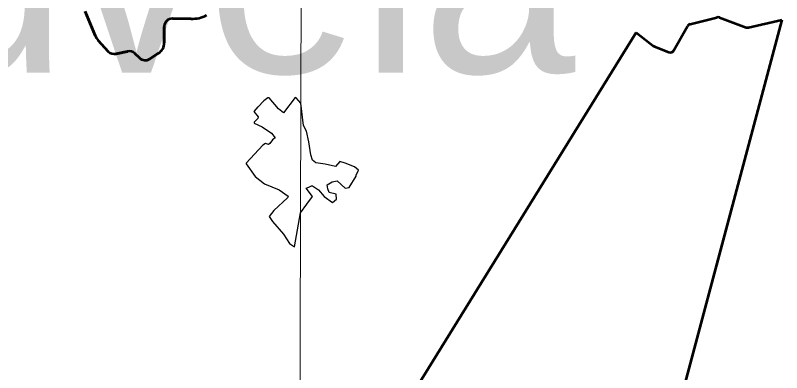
# Model space of a CAD drawing. Extents: x 553962 to 842807, y 8883888 to 9032388.
# Drawn here: x 802068 to 803921, y 9016993 to 9017856 of the extents above; entities that cross this region are included whole.
import ezdxf

# ---------------------------------------------------------------- set-up
doc = ezdxf.new("R2010")
doc.units = 0
doc.header["$LTSCALE"] = 20
for name, color, linetype, lineweight in [('1', 7, 'Continuous', 13), ('21', 7, 'Continuous', 25), ('28', 7, 'Continuous', 53), ('29', 7, 'Continuous', 53)]:
    doc.layers.add(name, color=color, linetype=linetype, lineweight=lineweight)
doc.layers.add('41', color=7, linetype='Continuous')

msp = doc.modelspace()

# ---------------------------------------------------------------- linework, layer by layer
at = {"layer": '1'}
msp.add_lwpolyline([(802777.17, 9024448.28), (802754.12, 9016230.4), (802732.41, 9008888.54)], dxfattribs=at)
at = {"layer": '21'}
for points in [[(802758.08, 9017643.89), (802746.93, 9017657.34), (802744.31, 9017658), (802716.43, 9017621.08), (802704.52, 9017630.16), (802681.42, 9017656.7), (802678.17, 9017657.36), (802668.44, 9017650.02), (802654.17, 9017634.67), (802654.49, 9017635.02)], [(802757.73, 9017379.34), (802772.78, 9017400.28), (802786.77, 9017418.28), (802770.78, 9017438.27), (802777.78, 9017441.27), (802783.78, 9017444.27), (802786.77, 9017444.27), (802800.76, 9017434.27), (802814.76, 9017418.28), (802834.74, 9017404.28), (802844.74, 9017412.28), (802843.74, 9017424.28), (802826.75, 9017428.28), (802823.75, 9017437.27), (802821.75, 9017446.27), (802833.74, 9017454.27), (802845.73, 9017456.27), (802865.72, 9017438.27), (802874.72, 9017440.27), (802891.7, 9017467.26), (802891.7, 9017470.26), (802897.7, 9017482.26), (802887.71, 9017490.26), (802865.72, 9017499.25), (802852.73, 9017503.25), (802841.74, 9017491.26), (802816.75, 9017496.25), (802794.77, 9017500.25), (802786.77, 9017506.25), (802782.78, 9017519.24), (802777.78, 9017550.24), (802771.78, 9017576.23), (802764.79, 9017590.22), (802758.08, 9017643.89)], [(802654.49, 9017635.02), (802644.83, 9017624.18), (802654.81, 9017611.08), (802653.95, 9017607.01), (802645.12, 9017598.16), (802645.11, 9017595.99), (802664.76, 9017586.89), (802687.51, 9017571.42), (802696.17, 9017560.34), (802689.91, 9017555.27), (802683.6, 9017546.8), (802679.68, 9017544.54), (802672.98, 9017546.46), (802666.67, 9017542.82), (802625.88, 9017499.36), (802625.86, 9017497.19), (802647.52, 9017466.7), (802670.39, 9017449.2), (802705.84, 9017434.28), (802727.65, 9017418.94), (802726.15, 9017415.48), (802693.09, 9017384.34), (802681.73, 9017369.87), (802689.55, 9017357.68), (802716.43, 9017327.48), (802731.08, 9017304.64), (802743.02, 9017297.01), (802757.73, 9017379.34)]]:
    msp.add_lwpolyline(points, dxfattribs=at)
at = {"layer": '28'}
for p, q in [((802260.73, 9017807.5), (802236.91, 9017865.38)), ((803699.74, 9017835.12), (803764.55, 9017851.45)), ((803770.43, 9017851.14), (803835.12, 9017827.43)), ((803840.84, 9017827.09), (803921.05, 9017845.86)), ((802427.69, 9017828.45), (802427.78, 9017789.98)), ((803660.63, 9017772.05), (803693.47, 9017830.33)), ((803020.66, 9016929.11), (803568.77, 9017815.2)), ((802292.55, 9017769.43), (802268.37, 9017795.54)), ((802338.87, 9017769.24), (802311.34, 9017763.44)), ((803613.32, 9017780.92), (803648.36, 9017767.61)), ((802368.15, 9017753.34), (802356.78, 9017764.16)), ((802414.01, 9017764.68), (802392.76, 9017751.01))]:
    msp.add_line(p, q, dxfattribs=at)
for points in [[(802493.18, 9017847.96), (802491.8, 9017847.98), (802447.93, 9017848.49)], [(803921.06, 9017845.86), (803603.4, 9016652.32), (803603.41, 9016652.32)], [(803568.77, 9017815.19), (803602.78, 9017788.45), (803609.88, 9017782.87)]]:
    msp.add_lwpolyline(points, dxfattribs=at)
for centre, radius, start, end in [((802447.69, 9017828.49), 20, 89.32596, 180.12196), ((802494.12, 9017927.95), 80, 269.32596, 296.68947), ((803766.99, 9017841.75), 10, 69.87097, 104.14129), ((803702.18, 9017825.43), 10, 104.14129, 150.60262), ((803838.56, 9017836.82), 10, 249.87097, 283.17463), ((802297.72, 9017822.72), 40, 202.36472, 222.79559), ((802397.78, 9017789.91), 30, 302.75657, 0.12196), ((802307.22, 9017783.02), 20, 222.79559, 281.89551), ((802342.99, 9017749.67), 20, 46.41188, 101.89551), ((803617.98, 9017793.17), 13.1, 231.82651, 249.1896), ((803651.91, 9017776.96), 10, 249.1896, 330.60262), ((802381.94, 9017767.83), 20, 226.41188, 302.75657)]:
    msp.add_arc(centre, radius, start, end, dxfattribs=at)
at = {"layer": '29'}
for p, q in [((802236.91, 9017865.38), (802260.73, 9017807.5)), ((803921.06, 9017845.86), (803603.4, 9016652.32)), ((803699.74, 9017835.12), (803764.55, 9017851.45)), ((803770.43, 9017851.14), (803835.12, 9017827.43)), ((803840.84, 9017827.09), (803921.05, 9017845.86)), ((802427.78, 9017789.98), (802427.69, 9017828.45)), ((803660.63, 9017772.05), (803693.47, 9017830.33)), ((803020.66, 9016929.11), (803568.77, 9017815.2)), ((802268.37, 9017795.54), (802292.55, 9017769.43)), ((802311.34, 9017763.44), (802338.87, 9017769.24)), ((803613.32, 9017780.92), (803648.36, 9017767.61)), ((802356.78, 9017764.16), (802368.15, 9017753.34)), ((802392.76, 9017751.01), (802414.01, 9017764.68))]:
    msp.add_line(p, q, dxfattribs=at)
for points in [[(802447.93, 9017848.49), (802491.8, 9017847.98), (802493.18, 9017847.96)], [(803568.77, 9017815.19), (803602.78, 9017788.45), (803609.88, 9017782.87)]]:
    msp.add_lwpolyline(points, dxfattribs=at)
for centre, radius, start, end in [((802447.69, 9017828.49), 20, 89.32596, 180.12196), ((802494.12, 9017927.95), 80, 269.32596, 296.68947), ((803766.99, 9017841.75), 10, 69.87097, 104.14129), ((803702.18, 9017825.43), 10, 104.14129, 150.60262), ((803838.56, 9017836.82), 10, 249.87097, 283.17463), ((802297.72, 9017822.72), 40, 202.36472, 222.79559), ((802397.78, 9017789.91), 30, 302.75657, 0.12196), ((802307.22, 9017783.02), 20, 222.79559, 281.89551), ((802342.99, 9017749.67), 20, 46.41188, 101.89551), ((803617.98, 9017793.17), 13.1, 231.82651, 249.1896), ((803651.91, 9017776.96), 10, 249.1896, 330.60262), ((802381.94, 9017767.83), 20, 226.41188, 302.75657)]:
    msp.add_arc(centre, radius, start, end, dxfattribs=at)

# ---------------------------------------------------------------- texts
at = {"layer": '41'}
msp.add_text('Gouveia', height=500, dxfattribs=at).set_placement((800931.71, 9017717.6))

doc.saveas('drawing.dxf')
